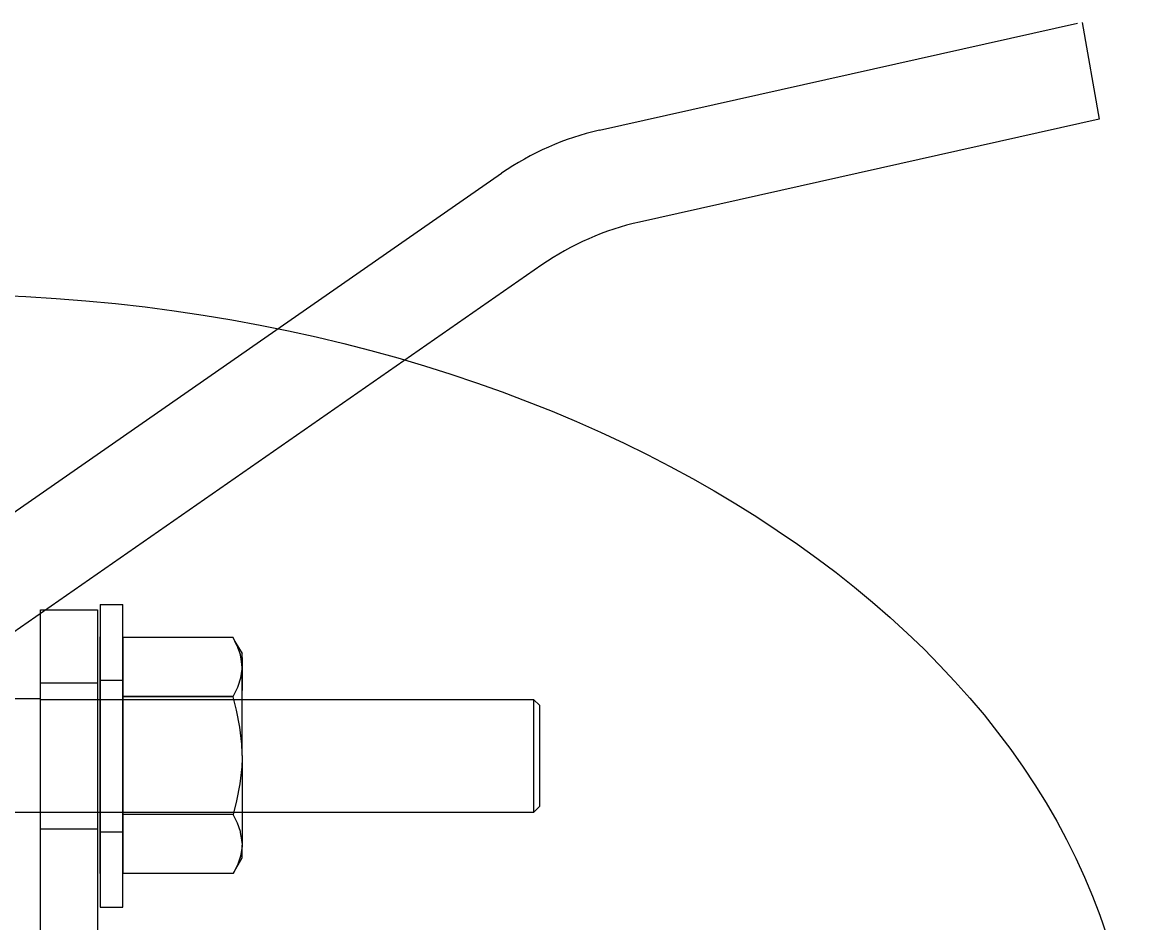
# Model space of a CAD drawing. Extents: x 1312564.2 to 1312581.5, y 1207298.4 to 1207352.6.
# Drawn here: x 1312577.5777 to 1312577.8682, y 1207331.2647 to 1207331.4984 of the extents above; entities that cross this region are included whole.
import ezdxf

# ---------------------------------------------------------------- set-up
doc = ezdxf.new("R2010")
doc.units = 0
for name, color, linetype in [('Level 15', 7, 'Continuous'), ('Level 16', 7, 'Continuous'), ('Level 22', 7, 'Continuous'), ('Level 8', 7, 'Continuous'), ('Level 9', 7, 'Continuous')]:
    doc.layers.add(name, color=color, linetype=linetype)

msp = doc.modelspace()

# ---------------------------------------------------------------- linework, layer by layer
at = {"layer": 'Level 15'}
msp.add_ellipse((1312577.5589227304, 1207331.2204035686), major_axis=(0.30711887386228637, -0.005798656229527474), ratio=0.6751915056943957, dxfattribs=at)
at = {"layer": 'Level 16'}
for p, q in [((1312577.8527469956, 1207331.4983512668), (1312577.8571732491, 1207331.4732542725)), ((1312577.72746963, 1207331.470335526), (1312577.8515953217, 1207331.498148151)), ((1312577.8571732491, 1207331.4732542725), (1312577.7379266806, 1207331.4465349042)), ((1312577.5048410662, 1207331.3220523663), (1312577.702089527, 1207331.4591845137)), ((1312577.7125465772, 1207331.4353838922), (1312577.5505358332, 1207331.3227499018))]:
    msp.add_line(p, q, dxfattribs=at)
for centre, radius, start, end in [((1312577.743226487, 1207331.4000138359), 0.07206537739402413, 102.6295598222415, 124.80800921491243), ((1312577.7536835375, 1207331.3762132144), 0.07206537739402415, 102.62955982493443, 124.80800921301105)]:
    msp.add_arc(centre, radius, start, end, dxfattribs=at)
at = {"layer": 'Level 22'}
for p, q in [((1312577.5824691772, 1207331.3225945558), (1312577.6347574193, 1207331.322592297)), ((1312577.5824694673, 1207331.293260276), (1312577.4909013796, 1207331.293264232)), ((1312577.634758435, 1207331.2932572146), (1312577.5824691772, 1207331.2932594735)), ((1312577.7103679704, 1207331.293254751), (1312577.634758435, 1207331.2932580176))]:
    msp.add_line(p, q, dxfattribs=at)
for points in [[(1312577.5824707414, 1207331.3227485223), (1312577.4901052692, 1207331.3227525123)], [(1312577.6347574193, 1207331.3225930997), (1312577.7103679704, 1207331.3225898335), (1312577.7120358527, 1207331.321011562)], [(1312577.7103679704, 1207331.3225898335), (1312577.7103679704, 1207331.3220899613), (1312577.7103679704, 1207331.3196750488), (1312577.7103679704, 1207331.3156712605), (1312577.7103679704, 1207331.3106193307), (1312577.7103679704, 1207331.3052015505), (1312577.7103679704, 1207331.3001496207), (1312577.7103679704, 1207331.2961458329), (1312577.7103679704, 1207331.2937309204), (1312577.7103679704, 1207331.2932310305), (1312577.7103679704, 1207331.2932310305)], [(1312577.7120358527, 1207331.2949422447), (1312577.7120358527, 1207331.2949422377), (1312577.7120358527, 1207331.2953816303), (1312577.7120358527, 1207331.2959137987), (1312577.7120358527, 1207331.2960802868), (1312577.7120358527, 1207331.2974898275), (1312577.7120358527, 1207331.297936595), (1312577.7120358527, 1207331.299333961), (1312577.7120358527, 1207331.300818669), (1312577.7120358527, 1207331.3015165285), (1312577.7120358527, 1207331.3040632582), (1312577.7120358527, 1207331.3047598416), (1312577.7120358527, 1207331.3068106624), (1312577.7120358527, 1207331.3085091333), (1312577.7120358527, 1207331.3096697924), (1312577.7120358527, 1207331.3100397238), (1312577.7120358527, 1207331.312528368), (1312577.7120358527, 1207331.3141603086), (1312577.7120358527, 1207331.3152728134), (1312577.7120358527, 1207331.321011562)], [(1312577.7103679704, 1207331.293254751), (1312577.7120358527, 1207331.2949422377), (1312577.7120358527, 1207331.2949422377)]]:
    msp.add_lwpolyline(points, dxfattribs=at)
at = {"layer": 'Level 8'}
msp.add_line((1312577.5972114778, 1207331.3458936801), (1312577.5972114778, 1207331.2273145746), dxfattribs=at)
for points in [[(1312577.5824691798, 1207331.2273145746), (1312577.5824691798, 1207331.3458936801), (1312577.5972114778, 1207331.3458936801)], [(1312577.5824691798, 1207331.3269350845), (1312577.5824691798, 1207331.3269350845), (1312577.5972114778, 1207331.3269350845)], [(1312577.5824691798, 1207331.2890178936), (1312577.5972114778, 1207331.2890178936), (1312577.5972114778, 1207331.2890178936)]]:
    msp.add_lwpolyline(points, dxfattribs=at)
at = {"layer": 'Level 9'}
for p, q in [((1312577.5979022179, 1207331.3472892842), (1312577.603799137, 1207331.3472892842)), ((1312577.5979022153, 1207331.3386833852), (1312577.59777441, 1207331.3386833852)), ((1312577.632389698, 1207331.338680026), (1312577.632388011, 1207331.3386833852)), ((1312577.632904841, 1207331.3376711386), (1312577.6347579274, 1207331.3345384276)), ((1312577.6335117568, 1207331.336482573), (1312577.6335093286, 1207331.3364872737)), ((1312577.6343762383, 1207331.3339648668), (1312577.6343387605, 1207331.3340773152)), ((1312577.6345253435, 1207331.333085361), (1312577.634432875, 1207331.3337248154)), ((1312577.6347116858, 1207331.3317967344), (1312577.6345253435, 1207331.333085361)), ((1312577.6347427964, 1207331.3305638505), (1312577.6347356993, 1207331.3304325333)), ((1312577.5979022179, 1207331.3276582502), (1312577.603799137, 1207331.3276582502)), ((1312577.6098238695, 1207331.2927324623), (1312577.603926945, 1207331.2927324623)), ((1312577.634135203, 1207331.28133175), (1312577.6335280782, 1207331.2796354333)), ((1312577.6347579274, 1207331.2823723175), (1312577.6347579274, 1207331.2823716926)), ((1312577.6324224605, 1207331.2774678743), (1312577.6323932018, 1207331.2774105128)), ((1312577.6335280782, 1207331.2796354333), (1312577.6324224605, 1207331.2774678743)), ((1312577.6323932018, 1207331.2774105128), (1312577.6323930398, 1207331.2774101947))]:
    msp.add_line(p, q, dxfattribs=at)
for points in [[(1312577.5979022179, 1207331.3472892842), (1312577.5979022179, 1207331.3463036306), (1312577.5979022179, 1207331.3433960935), (1312577.5979022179, 1207331.3387124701), (1312577.5979022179, 1207331.332487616), (1312577.5979022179, 1207331.3250336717), (1312577.5979022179, 1207331.316724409), (1312577.5979022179, 1207331.3079764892), (1312577.5979022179, 1207331.2992285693), (1312577.5979022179, 1207331.2909193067), (1312577.5979022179, 1207331.2834653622), (1312577.5979022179, 1207331.277240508), (1312577.5979022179, 1207331.2725568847), (1312577.5979022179, 1207331.2696493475), (1312577.5979022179, 1207331.268663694), (1312577.603799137, 1207331.268663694), (1312577.603799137, 1207331.2696493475), (1312577.603799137, 1207331.2725568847), (1312577.603799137, 1207331.277240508), (1312577.603799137, 1207331.2834653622), (1312577.603799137, 1207331.2909193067), (1312577.603799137, 1207331.2992285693), (1312577.603799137, 1207331.3079764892), (1312577.603799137, 1207331.316724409), (1312577.603799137, 1207331.3250336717), (1312577.603799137, 1207331.332487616), (1312577.603799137, 1207331.3387124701), (1312577.603799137, 1207331.3433960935), (1312577.603799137, 1207331.3463036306), (1312577.603799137, 1207331.3472892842)], [(1312577.5979022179, 1207331.2774101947), (1312577.5979022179, 1207331.2774101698), (1312577.5979022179, 1207331.277420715), (1312577.5979022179, 1207331.2774270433), (1312577.5979022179, 1207331.2774303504), (1312577.5979022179, 1207331.277439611), (1312577.5979022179, 1207331.2774429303), (1312577.5979022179, 1207331.2774462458), (1312577.5979022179, 1207331.2797376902), (1312577.5979022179, 1207331.2815378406), (1312577.5979022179, 1207331.2832223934), (1312577.5979022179, 1207331.285212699), (1312577.5979022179, 1207331.2867677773), (1312577.5979022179, 1207331.2885790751), (1312577.5979022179, 1207331.2905123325), (1312577.5979022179, 1207331.2927051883), (1312577.5979022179, 1207331.2927139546), (1312577.5979022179, 1207331.2927229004), (1312577.5979022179, 1207331.2927324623), (1312577.5979022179, 1207331.2927479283), (1312577.5979022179, 1207331.2927591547), (1312577.5979022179, 1207331.2927737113), (1312577.5979022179, 1207331.2927956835), (1312577.5979022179, 1207331.2934262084), (1312577.5979022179, 1207331.296771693), (1312577.5979022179, 1207331.300834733), (1312577.5979022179, 1207331.3047715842), (1312577.5979022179, 1207331.3079764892), (1312577.5979022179, 1207331.3111809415), (1312577.5979022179, 1207331.3151179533), (1312577.5979022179, 1207331.3191790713), (1312577.5979022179, 1207331.322525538), (1312577.5979022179, 1207331.3233058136), (1312577.5979022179, 1207331.3233217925), (1312577.5979022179, 1207331.3233311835), (1312577.5979022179, 1207331.32334949), (1312577.5979022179, 1207331.3233591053), (1312577.5979022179, 1207331.3233690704), (1312577.5979022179, 1207331.3233796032), (1312577.5979022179, 1207331.323389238), (1312577.5979022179, 1207331.3233939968), (1312577.5979022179, 1207331.3233984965), (1312577.5979022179, 1207331.3234053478), (1312577.5979022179, 1207331.3255275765), (1312577.5979022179, 1207331.3274382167), (1312577.5979022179, 1207331.3292794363), (1312577.5979022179, 1207331.3308612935), (1312577.5979022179, 1207331.332831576), (1312577.5979022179, 1207331.3345432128), (1312577.5979022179, 1207331.336322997), (1312577.5979022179, 1207331.338657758), (1312577.5979022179, 1207331.338665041), (1312577.5979022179, 1207331.3386692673), (1312577.5979022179, 1207331.3386739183), (1312577.5979022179, 1207331.3386833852), (1312577.5979022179, 1207331.3386833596)], [(1312577.5979022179, 1207331.3386833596), (1312577.5979022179, 1207331.3386793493), (1312577.5979022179, 1207331.3386728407)], [(1312577.5979022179, 1207331.3386728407), (1312577.5979022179, 1207331.338664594), (1312577.5979022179, 1207331.3386539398), (1312577.5979022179, 1207331.338647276), (1312577.5979022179, 1207331.336343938), (1312577.5979022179, 1207331.334566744), (1312577.5979022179, 1207331.3328491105), (1312577.5979022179, 1207331.3308809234), (1312577.5979022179, 1207331.3292938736), (1312577.5979022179, 1207331.3274453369), (1312577.5979022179, 1207331.3255390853), (1312577.5979022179, 1207331.3233883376), (1312577.5979022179, 1207331.3233795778), (1312577.5979022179, 1207331.3233706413), (1312577.5979022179, 1207331.323361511), (1312577.5979022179, 1207331.3233532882), (1312577.5979022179, 1207331.3233327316), (1312577.5979022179, 1207331.3233138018), (1312577.5979022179, 1207331.3233005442), (1312577.5979022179, 1207331.323295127), (1312577.5979022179, 1207331.3232854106), (1312577.5979022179, 1207331.323265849), (1312577.5979022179, 1207331.3225379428), (1312577.5979022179, 1207331.3192073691), (1312577.5979022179, 1207331.3151236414), (1312577.5979022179, 1207331.3112000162), (1312577.5979022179, 1207331.3079764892), (1312577.5979022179, 1207331.3047534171), (1312577.5979022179, 1207331.3008296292), (1312577.5979022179, 1207331.2967478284), (1312577.5979022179, 1207331.2934162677), (1312577.5979022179, 1207331.2927579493), (1312577.5979022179, 1207331.2927244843), (1312577.5979022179, 1207331.2927139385), (1312577.5979022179, 1207331.2927079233), (1312577.5979022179, 1207331.2927043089), (1312577.5979022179, 1207331.2926950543), (1312577.5979022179, 1207331.292691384), (1312577.5979022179, 1207331.2904962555), (1312577.5979022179, 1207331.2886082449), (1312577.5979022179, 1207331.286751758), (1312577.5979022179, 1207331.2851928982), (1312577.5979022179, 1207331.2832067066), (1312577.5979022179, 1207331.2815188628), (1312577.5979022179, 1207331.2797225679), (1312577.5979022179, 1207331.2774402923), (1312577.5979022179, 1207331.2774266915), (1312577.5979022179, 1207331.2774197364), (1312577.5979022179, 1207331.2774101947)], [(1312577.6335117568, 1207331.336482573), (1312577.632388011, 1207331.3386833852), (1312577.603799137, 1207331.3386833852)], [(1312577.603799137, 1207331.3386833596), (1312577.603799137, 1207331.3386833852), (1312577.603799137, 1207331.3386692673), (1312577.603799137, 1207331.3382371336), (1312577.603799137, 1207331.338103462), (1312577.603799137, 1207331.337818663), (1312577.603799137, 1207331.337475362), (1312577.603799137, 1207331.336322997), (1312577.603799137, 1207331.3345432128), (1312577.603799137, 1207331.332831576), (1312577.603799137, 1207331.3308612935), (1312577.603799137, 1207331.3292794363), (1312577.603799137, 1207331.3274382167), (1312577.603799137, 1207331.3255275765), (1312577.603799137, 1207331.3251531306), (1312577.603799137, 1207331.3250791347), (1312577.603799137, 1207331.3247561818), (1312577.603799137, 1207331.324544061), (1312577.603799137, 1207331.3243197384), (1312577.603799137, 1207331.3239117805), (1312577.603799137, 1207331.3238655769), (1312577.603799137, 1207331.3233690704), (1312577.603799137, 1207331.3228993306), (1312577.603799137, 1207331.322525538), (1312577.603799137, 1207331.3224460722), (1312577.603799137, 1207331.3215831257), (1312577.603799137, 1207331.3215275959), (1312577.603799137, 1207331.3211404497), (1312577.603799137, 1207331.3203872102), (1312577.603799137, 1207331.3191790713), (1312577.603799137, 1207331.3151179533), (1312577.603799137, 1207331.3111809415), (1312577.603799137, 1207331.3079764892), (1312577.603799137, 1207331.3047715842), (1312577.603799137, 1207331.300834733), (1312577.603799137, 1207331.296771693), (1312577.603799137, 1207331.295712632), (1312577.603799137, 1207331.2948604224), (1312577.603799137, 1207331.2946768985), (1312577.603799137, 1207331.2939907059), (1312577.603799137, 1207331.293506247), (1312577.603799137, 1207331.2934615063), (1312577.603799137, 1207331.2934262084), (1312577.603799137, 1207331.2927324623), (1312577.603799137, 1207331.2924130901), (1312577.603799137, 1207331.2922817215), (1312577.603799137, 1207331.2918600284), (1312577.603799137, 1207331.291813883), (1312577.603799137, 1207331.2914468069), (1312577.603799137, 1207331.2905123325), (1312577.603799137, 1207331.2885790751), (1312577.603799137, 1207331.2867677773), (1312577.603799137, 1207331.285212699), (1312577.603799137, 1207331.2832223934), (1312577.603799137, 1207331.2815378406), (1312577.603799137, 1207331.2797376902), (1312577.603799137, 1207331.2791107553), (1312577.603799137, 1207331.2789544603), (1312577.603799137, 1207331.2788465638), (1312577.603799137, 1207331.2787980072), (1312577.603799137, 1207331.2783614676), (1312577.603799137, 1207331.2782055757), (1312577.603799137, 1207331.2779072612), (1312577.603799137, 1207331.2774189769), (1312577.603799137, 1207331.2774101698), (1312577.603799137, 1207331.2774101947)], [(1312577.603799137, 1207331.336343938), (1312577.603799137, 1207331.3369812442), (1312577.603799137, 1207331.3371577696), (1312577.603799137, 1207331.3372259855), (1312577.603799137, 1207331.3372953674), (1312577.603799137, 1207331.337731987), (1312577.603799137, 1207331.3377975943), (1312577.603799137, 1207331.3381863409), (1312577.603799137, 1207331.3384931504), (1312577.603799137, 1207331.3386833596)], [(1312577.603926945, 1207331.2774101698), (1312577.6037991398, 1207331.2774101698), (1312577.6037991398, 1207331.2927324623), (1312577.6037991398, 1207331.3233690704), (1312577.6037991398, 1207331.3386833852)], [(1312577.6343387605, 1207331.3340773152), (1312577.6342981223, 1207331.3341992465), (1312577.633623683, 1207331.3362228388), (1312577.6328486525, 1207331.3377661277), (1312577.632389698, 1207331.338680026)], [(1312577.603799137, 1207331.3255390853), (1312577.603799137, 1207331.327454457), (1312577.603799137, 1207331.3292938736), (1312577.603799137, 1207331.3308809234), (1312577.603799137, 1207331.3328491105), (1312577.603799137, 1207331.334566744), (1312577.603799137, 1207331.336343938)], [(1312577.6335093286, 1207331.3364872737), (1312577.6328486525, 1207331.3377661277), (1312577.632904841, 1207331.3376711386)], [(1312577.6345824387, 1207331.329372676), (1312577.6347445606, 1207331.330493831), (1312577.6347029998, 1207331.3321408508), (1312577.6346353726, 1207331.332500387), (1312577.6342956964, 1207331.3343062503), (1312577.6337577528, 1207331.3357996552), (1312577.6335117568, 1207331.336482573)], [(1312577.634432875, 1207331.3337248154), (1312577.6344149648, 1207331.333848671), (1312577.6343762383, 1207331.3339648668)], [(1312577.6347579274, 1207331.3080464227), (1312577.6347579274, 1207331.3138769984), (1312577.6347579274, 1207331.3197208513), (1312577.6347579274, 1207331.3249280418), (1312577.6347579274, 1207331.3292146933), (1312577.6347579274, 1207331.3323471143), (1312577.6347579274, 1207331.3341545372), (1312577.6347579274, 1207331.3345384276)], [(1312577.6347579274, 1207331.3334778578), (1312577.6347579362, 1207331.3311943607), (1312577.6347579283, 1207331.3249280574)], [(1312577.6347356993, 1207331.3304325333), (1312577.634709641, 1207331.3299503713), (1312577.6345083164, 1207331.328860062)], [(1312577.6347579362, 1207331.3311943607), (1312577.6347468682, 1207331.3315534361), (1312577.6347116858, 1207331.3317967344)], [(1312577.6347579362, 1207331.3311943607), (1312577.6347579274, 1207331.3308438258), (1312577.6347427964, 1207331.3305638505)], [(1312577.603799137, 1207331.3233690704), (1312577.6323872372, 1207331.3233690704), (1312577.633621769, 1207331.3258267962), (1312577.633700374, 1207331.326062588), (1312577.6344128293, 1207331.328199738), (1312577.6345824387, 1207331.329372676)], [(1312577.603799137, 1207331.2774101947), (1312577.603799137, 1207331.2778611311), (1312577.603799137, 1207331.278188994), (1312577.603799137, 1207331.2782829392), (1312577.603799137, 1207331.2786962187), (1312577.603799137, 1207331.2788301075), (1312577.603799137, 1207331.2797225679), (1312577.603799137, 1207331.2815188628), (1312577.603799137, 1207331.2832067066), (1312577.603799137, 1207331.2851928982), (1312577.603799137, 1207331.286751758), (1312577.603799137, 1207331.2885679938), (1312577.603799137, 1207331.2904962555), (1312577.603799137, 1207331.2911641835), (1312577.603799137, 1207331.2913048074), (1312577.603799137, 1207331.2913371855), (1312577.603799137, 1207331.2917734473), (1312577.603799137, 1207331.291943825), (1312577.603799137, 1207331.2922273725), (1312577.603799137, 1207331.2927244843), (1312577.603799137, 1207331.2927330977), (1312577.603799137, 1207331.2934162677), (1312577.603799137, 1207331.2943019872), (1312577.603799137, 1207331.2967478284), (1312577.603799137, 1207331.3008296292), (1312577.603799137, 1207331.3047534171), (1312577.603799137, 1207331.3079764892), (1312577.603799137, 1207331.3112000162), (1312577.603799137, 1207331.3151236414), (1312577.603799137, 1207331.3188637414), (1312577.603799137, 1207331.318871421), (1312577.603799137, 1207331.3192073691), (1312577.603799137, 1207331.319793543), (1312577.603799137, 1207331.3202515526), (1312577.603799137, 1207331.3205069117), (1312577.603799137, 1207331.321131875), (1312577.603799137, 1207331.3218026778), (1312577.603799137, 1207331.3220241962), (1312577.603799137, 1207331.3225379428), (1312577.603799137, 1207331.3229932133), (1312577.603799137, 1207331.3233610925), (1312577.603799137, 1207331.3233808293), (1312577.603799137, 1207331.3238112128), (1312577.603799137, 1207331.3241710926), (1312577.603799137, 1207331.3242324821), (1312577.603799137, 1207331.3246454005), (1312577.603799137, 1207331.3255390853)], [(1312577.6347579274, 1207331.3087104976), (1312577.6347579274, 1207331.3087104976), (1312577.634667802, 1207331.3110106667), (1312577.634189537, 1207331.3153789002), (1312577.6341829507, 1207331.315412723), (1312577.6333293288, 1207331.319796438), (1312577.6324045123, 1207331.323327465), (1312577.632393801, 1207331.323368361), (1312577.603799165, 1207331.323368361)], [(1312577.6347579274, 1207331.3073823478), (1312577.6347579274, 1207331.3073823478), (1312577.634667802, 1207331.3050821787), (1312577.634189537, 1207331.3007139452), (1312577.6341829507, 1207331.3006801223), (1312577.6333293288, 1207331.2962964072), (1312577.6324045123, 1207331.29276538), (1312577.632393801, 1207331.2927244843), (1312577.603799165, 1207331.2927244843)], [(1312577.6347579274, 1207331.3080464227), (1312577.6347579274, 1207331.3027336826), (1312577.6347579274, 1207331.297485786), (1312577.6347579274, 1207331.2926917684), (1312577.6347579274, 1207331.2885577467), (1312577.6347579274, 1207331.2853456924), (1312577.6347579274, 1207331.2847912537)], [(1312577.6347579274, 1207331.2853456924), (1312577.6347117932, 1207331.2861358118), (1312577.6343540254, 1207331.2880738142), (1312577.6343096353, 1207331.2883142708), (1312577.633523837, 1207331.2905086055), (1312577.633184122, 1207331.2911747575), (1312577.6323897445, 1207331.2927324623), (1312577.6098238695, 1207331.2927324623)], [(1312577.5979022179, 1207331.288294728), (1312577.5979022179, 1207331.288294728), (1312577.603799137, 1207331.288294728), (1312577.603799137, 1207331.288294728)], [(1312577.6347579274, 1207331.2847912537), (1312577.6347491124, 1207331.2845397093), (1312577.6344182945, 1207331.2822449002), (1312577.6341424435, 1207331.2814161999), (1312577.633628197, 1207331.279871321), (1312577.6324186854, 1207331.2774612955), (1312577.6323930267, 1207331.2774101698)], [(1312577.6324187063, 1207331.2774613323), (1312577.6347579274, 1207331.281506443), (1312577.6347579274, 1207331.2823716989), (1312577.6347579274, 1207331.2847911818)], [(1312577.6347510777, 1207331.2845957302), (1312577.634714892, 1207331.2840095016), (1312577.6343137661, 1207331.2818306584), (1312577.634135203, 1207331.28133175), (1312577.634135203, 1207331.28133175)], [(1312577.6335280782, 1207331.2796354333), (1312577.6324186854, 1207331.2774612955), (1312577.6324187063, 1207331.2774613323)], [(1312577.6323930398, 1207331.2774101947), (1312577.6323930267, 1207331.2774101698), (1312577.603799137, 1207331.2774101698)]]:
    msp.add_lwpolyline(points, dxfattribs=at)

doc.saveas('drawing.dxf')
